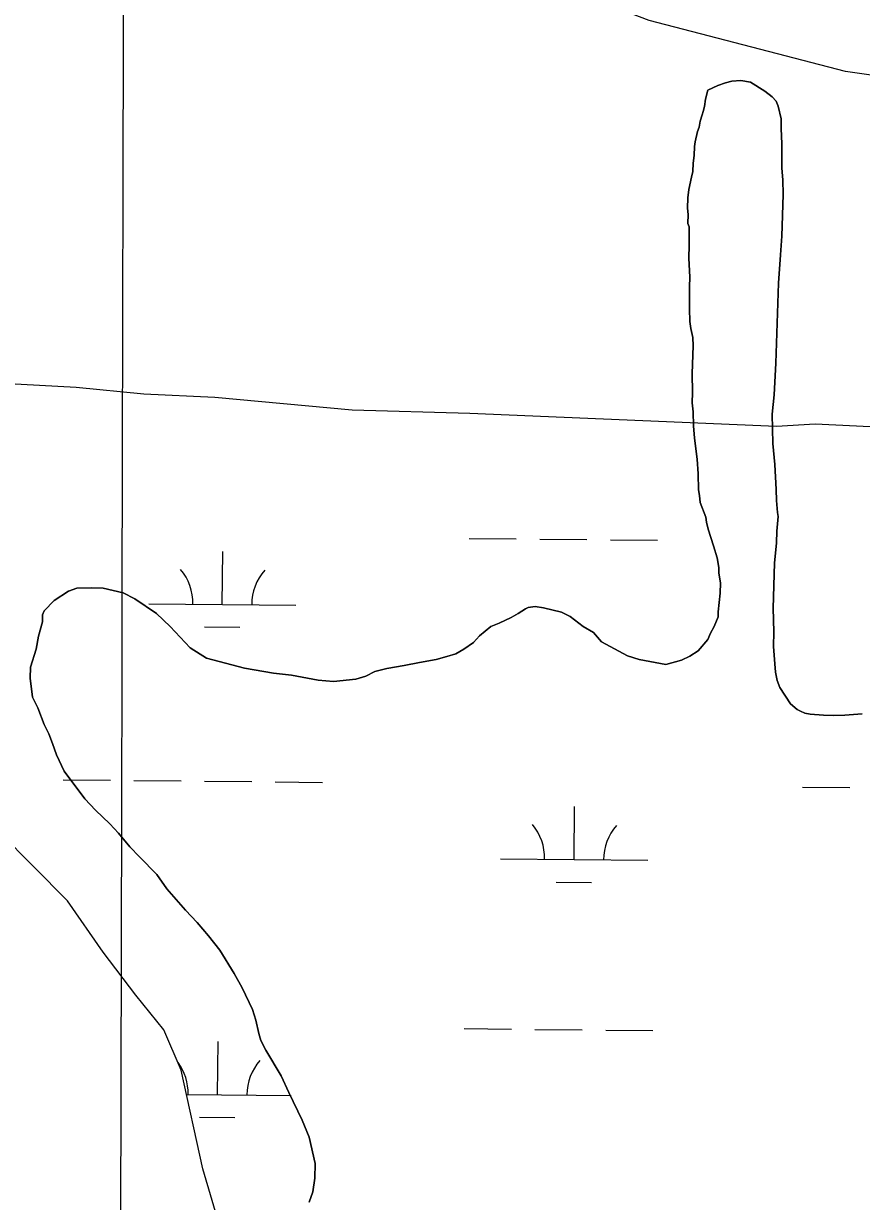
# Model space of a CAD drawing. Extents: x 3192986 to 3230865, y 867483 to 892886.
# Drawn here: x 3202375 to 3202944, y 885217 to 886016 of the extents above; entities that cross this region are included whole.
import ezdxf

# ---------------------------------------------------------------- set-up
doc = ezdxf.new("R2010")
doc.units = 0
for name, color, linetype in [('V-GRID-MAJR', 7, 'Continuous'), ('V-SITE-VEGE', 7, 'Continuous'), ('V-TOPO-SHOR', 7, 'Continuous'), ('V-WETL-SWMP', 7, 'Continuous')]:
    doc.layers.add(name, color=color, linetype=linetype)

msp = doc.modelspace()

# ---------------------------------------------------------------- linework, layer by layer
at = {"layer": 'V-GRID-MAJR'}
msp.add_spline([(3202414.568, 872910.993), (3202427.791, 878971.704), (3202441.018, 885034.36), (3202454.245, 891097.061), (3202454.249, 891098.96)], degree=3, dxfattribs=at)
at = {"layer": 'V-SITE-VEGE'}
for points in [[(3202887.656000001, 885960.1109999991), (3202886.346000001, 885963.4519999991), (3202883.605000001, 885966.363999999), (3202878.543000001, 885970.2919999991), (3202868.829000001, 885976.243999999), (3202862.265000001, 885977.385999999), (3202856.129000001, 885977.1059999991), (3202851.849000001, 885975.8239999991), (3202846.612000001, 885974.0989999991), (3202839.918000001, 885971.0049999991), (3202838.316000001, 885964.927999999), (3202837.687000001, 885959.7649999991), (3202836.645000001, 885956.496999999), (3202836.100000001, 885954.155999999), (3202834.558000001, 885949.9639999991), (3202833.956000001, 885945.7409999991), (3202832.9280000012, 885942.942999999), (3202831.297000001, 885935.9249999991), (3202830.724000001, 885932.643999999), (3202830.538000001, 885926.5219999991), (3202829.907000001, 885921.356999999), (3202829.733000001, 885915.7069999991), (3202828.674000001, 885911.9689999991), (3202827.001000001, 885903.5369999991), (3202826.358000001, 885897.900999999), (3202826.139000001, 885890.839999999), (3202826.481000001, 885886.5859999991), (3202826.290000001, 885880.464999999), (3202827.1610000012, 885878.082999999), (3202827.253000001, 885865.8259999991), (3202826.978000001, 885856.8799999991), (3202827.529000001, 885844.136999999), (3202827.326000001, 885837.5449999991), (3202827.509000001, 885828.113999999), (3202827.335000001, 885822.462999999), (3202827.544000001, 885813.971999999), (3202828.3400000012, 885809.234999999), (3202829.565000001, 885803.0709999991), (3202829.862000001, 885797.405999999), (3202829.280000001, 885778.572999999), (3202829.360000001, 885765.8439999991), (3202829.143000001, 885758.7829999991), (3202829.897000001, 885752.628999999), (3202830.079000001, 885743.199999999), (3202830.759000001, 885734.6939999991), (3202832.6780000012, 885720.496999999), (3202833.317000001, 885710.5789999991), (3202833.452000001, 885699.736999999), (3202834.279000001, 885695.939999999), (3202834.605000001, 885691.216999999), (3202838.537000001, 885681.197999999), (3202838.908000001, 885677.888999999), (3202840.176000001, 885673.1349999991), (3202843.594000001, 885661.719999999), (3202846.172000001, 885653.6279999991), (3202847.385000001, 885646.9929999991), (3202847.268000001, 885643.2259999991), (3202848.476000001, 885636.5909999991), (3202848.259000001, 885629.5269999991), (3202846.926000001, 885616.8439999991), (3202846.823000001, 885613.5489999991), (3202844.267000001, 885607.0279999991), (3202841.7690000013, 885602.390999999), (3202839.754000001, 885598.2109999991), (3202833.386000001, 885590.395999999), (3202827.619000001, 885586.8039999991), (3202821.883000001, 885584.1519999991), (3202811.424000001, 885581.1739999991), (3202793.145000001, 885584.5659999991), (3202785.213000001, 885587.1669999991), (3202767.597000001, 885596.662999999), (3202762.134000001, 885602.9589999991), (3202755.188000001, 885606.9419999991), (3202746.445000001, 885613.810999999), (3202740.4110000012, 885616.8239999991), (3202728.240000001, 885619.555999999), (3202722.620000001, 885620.6699999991), (3202717.881000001, 885619.8729999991), (3202715.971000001, 885618.9899999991)], [(3202847.268000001, 885643.2259999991), (3202847.385000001, 885646.9929999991), (3202846.172000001, 885653.6279999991), (3202843.594000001, 885661.719999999), (3202840.176000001, 885673.1349999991), (3202838.908000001, 885677.888999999), (3202838.537000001, 885681.197999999), (3202834.605000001, 885691.216999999), (3202834.279000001, 885695.939999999), (3202833.452000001, 885699.736999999), (3202833.317000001, 885710.5789999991), (3202832.6780000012, 885720.496999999), (3202830.759000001, 885734.6939999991), (3202830.079000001, 885743.199999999), (3202829.897000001, 885752.628999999), (3202829.143000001, 885758.7829999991), (3202829.360000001, 885765.8439999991), (3202829.280000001, 885778.572999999), (3202829.862000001, 885797.405999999), (3202829.565000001, 885803.0709999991), (3202828.3400000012, 885809.234999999), (3202827.544000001, 885813.971999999), (3202827.335000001, 885822.462999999), (3202827.509000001, 885828.113999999), (3202827.326000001, 885837.5449999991), (3202827.529000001, 885844.136999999), (3202826.978000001, 885856.8799999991), (3202827.253000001, 885865.8259999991), (3202827.1610000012, 885878.082999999), (3202826.290000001, 885880.464999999), (3202826.481000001, 885886.5859999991), (3202826.139000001, 885890.839999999), (3202826.358000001, 885897.900999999), (3202827.001000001, 885903.5369999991), (3202828.674000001, 885911.9689999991), (3202829.733000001, 885915.7069999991), (3202829.907000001, 885921.356999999), (3202830.538000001, 885926.5219999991), (3202830.724000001, 885932.643999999), (3202831.297000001, 885935.9249999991), (3202832.9280000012, 885942.942999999), (3202833.956000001, 885945.7409999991), (3202834.558000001, 885949.9639999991), (3202836.100000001, 885954.155999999), (3202836.645000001, 885956.496999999), (3202837.687000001, 885959.7649999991), (3202838.316000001, 885964.927999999), (3202839.918000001, 885971.0049999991), (3202846.612000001, 885974.0989999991), (3202851.849000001, 885975.8239999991), (3202856.129000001, 885977.1059999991), (3202862.265000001, 885977.385999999), (3202868.829000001, 885976.243999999), (3202878.543000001, 885970.2919999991), (3202883.605000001, 885966.363999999), (3202886.346000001, 885963.4519999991), (3202887.656000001, 885960.1109999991), (3202889.7490000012, 885951.564999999), (3202889.547000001, 885944.974999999), (3202890.169000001, 885934.582999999), (3202889.995000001, 885928.934999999), (3202890.132000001, 885918.0889999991), (3202890.829000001, 885910.055999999), (3202890.995000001, 885900.153999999), (3202890.1240000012, 885871.9019999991), (3202889.262000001, 885859.2019999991), (3202887.726000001, 885839.9269999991), (3202886.059000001, 885785.7799999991), (3202884.922000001, 885764.133999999), (3202883.575000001, 885750.979999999), (3202883.909000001, 885731.1739999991), (3202885.3570000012, 885716.9909999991), (3202886.247000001, 885699.9949999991), (3202886.487000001, 885692.447999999), (3202887.181000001, 885684.415999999), (3202887.564000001, 885681.574999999), (3202886.790000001, 885671.7019999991), (3202886.542000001, 885663.6959999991), (3202885.180000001, 885650.0709999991)], [(3202944.716000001, 885547.8509999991), (3202932.903000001, 885546.7999999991), (3202924.885000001, 885546.5769999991), (3202918.292000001, 885546.7799999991), (3202909.359000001, 885547.5249999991), (3202905.6070000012, 885548.1129999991), (3202902.826000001, 885549.609999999), (3202900.501000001, 885550.623999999), (3202895.908000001, 885554.537999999), (3202888.707000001, 885565.5989999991), (3202886.970000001, 885570.368999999), (3202885.733000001, 885576.059999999), (3202885.432000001, 885581.724999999), (3202884.384000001, 885593.5399999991), (3202884.687000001, 885603.427999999), (3202884.238000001, 885619.4659999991), (3202885.180000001, 885650.0709999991), (3202886.542000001, 885663.6959999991), (3202886.790000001, 885671.7019999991), (3202887.564000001, 885681.574999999), (3202887.181000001, 885684.415999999), (3202886.487000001, 885692.447999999), (3202886.247000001, 885699.9949999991), (3202885.3570000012, 885716.9909999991), (3202883.909000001, 885731.1739999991), (3202883.575000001, 885750.979999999), (3202884.922000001, 885764.133999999), (3202886.059000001, 885785.7799999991), (3202887.726000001, 885839.9269999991), (3202889.262000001, 885859.2019999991), (3202890.1240000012, 885871.9019999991), (3202890.995000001, 885900.153999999), (3202890.829000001, 885910.055999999), (3202890.132000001, 885918.0889999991), (3202889.995000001, 885928.934999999), (3202890.169000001, 885934.582999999), (3202889.547000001, 885944.974999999), (3202889.7490000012, 885951.564999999), (3202887.656000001, 885960.1109999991)], [(3202885.180000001, 885650.0709999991), (3202884.238000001, 885619.4659999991), (3202884.687000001, 885603.427999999), (3202884.384000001, 885593.5399999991), (3202885.432000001, 885581.724999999), (3202885.733000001, 885576.059999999), (3202886.970000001, 885570.368999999), (3202888.707000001, 885565.5989999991), (3202895.908000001, 885554.537999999), (3202900.501000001, 885550.623999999), (3202902.826000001, 885549.609999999), (3202905.6070000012, 885548.1129999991), (3202909.359000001, 885547.5249999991), (3202918.292000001, 885546.7799999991), (3202924.885000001, 885546.5769999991), (3202932.903000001, 885546.7999999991), (3202944.716000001, 885547.8509999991)], [(3202569.254000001, 885216.2999999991), (3202571.824000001, 885223.2919999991), (3202573.057000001, 885232.6799999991), (3202573.360000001, 885242.567999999), (3202569.203000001, 885260.604999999), (3202564.371000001, 885272.064999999), (3202555.520000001, 885290.7189999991), (3202550.218000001, 885302.192999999), (3202539.908000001, 885319.476999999), (3202536.345000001, 885326.185999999), (3202535.079000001, 885330.9389999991), (3202532.998000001, 885339.9569999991), (3202530.862000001, 885347.091999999), (3202523.778000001, 885361.9189999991), (3202518.416000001, 885371.5099999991), (3202508.537000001, 885387.3679999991), (3202500.822000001, 885397.0299999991), (3202493.093000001, 885406.2239999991), (3202485.335000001, 885414.474999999), (3202472.586000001, 885429.0059999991), (3202465.813000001, 885438.640999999), (3202453.933000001, 885450.787999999), (3202447.543000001, 885457.582999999), (3202439.814000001, 885466.7769999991), (3202433.881000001, 885473.086999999), (3202424.270000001, 885482.337999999), (3202416.969000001, 885490.101999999), (3202402.936000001, 885508.9139999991), (3202397.619000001, 885519.917999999), (3202395.026000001, 885527.5389999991), (3202392.405000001, 885534.2179999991), (3202389.296000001, 885540.4409999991), (3202384.936000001, 885551.885999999), (3202381.387000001, 885559.0659999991), (3202379.8940000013, 885571.834999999), (3202380.123000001, 885579.3699999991), (3202383.799000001, 885591.5079999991), (3202385.487000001, 885600.412999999), (3202388.147000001, 885610.2289999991), (3202388.291000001, 885614.9369999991), (3202389.319000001, 885617.734999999), (3202396.128000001, 885624.5939999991), (3202405.750000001, 885630.8949999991), (3202411.472000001, 885633.0769999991), (3202421.3740000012, 885633.241999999), (3202429.377000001, 885632.996999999), (3202442.945000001, 885629.7509999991), (3202450.834000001, 885625.736999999), (3202465.613000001, 885615.856999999), (3202474.7690000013, 885607.091999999), (3202488.458000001, 885592.5299999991), (3202499.554000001, 885585.591999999), (3202525.267000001, 885578.672999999), (3202544.954000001, 885575.238999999), (3202557.171000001, 885573.9199999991), (3202575.445000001, 885570.530999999), (3202585.789000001, 885569.741999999), (3202600.914000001, 885571.158999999), (3202607.578000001, 885573.3119999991), (3202613.802000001, 885576.4189999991), (3202621.877000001, 885578.525999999), (3202633.723000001, 885580.518999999), (3202644.153000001, 885582.5539999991), (3202655.526000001, 885584.5589999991), (3202662.6610000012, 885586.697999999), (3202668.8400000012, 885588.390999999), (3202674.122000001, 885591.528999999), (3202680.858000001, 885596.033999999), (3202684.7690000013, 885600.6279999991), (3202692.507000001, 885606.984999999), (3202698.229000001, 885609.165999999), (3202706.363000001, 885613.1579999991), (3202711.160000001, 885615.8389999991), (3202715.971000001, 885618.9899999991), (3202717.881000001, 885619.8729999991), (3202722.620000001, 885620.6699999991), (3202728.240000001, 885619.555999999), (3202740.4110000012, 885616.8239999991), (3202746.445000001, 885613.810999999), (3202755.188000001, 885606.9419999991), (3202762.134000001, 885602.9589999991), (3202767.597000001, 885596.662999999), (3202785.213000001, 885587.1669999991), (3202793.145000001, 885584.5659999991), (3202811.424000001, 885581.1739999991), (3202821.883000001, 885584.1519999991), (3202827.619000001, 885586.8039999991), (3202833.386000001, 885590.395999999), (3202839.754000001, 885598.2109999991), (3202841.7690000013, 885602.390999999), (3202844.267000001, 885607.0279999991), (3202846.823000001, 885613.5489999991), (3202846.926000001, 885616.8439999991), (3202848.259000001, 885629.5269999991), (3202848.476000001, 885636.5909999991), (3202847.268000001, 885643.2259999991)], [(3202715.971000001, 885618.9899999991), (3202711.160000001, 885615.8389999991), (3202706.363000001, 885613.1579999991), (3202698.229000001, 885609.165999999), (3202692.507000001, 885606.984999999), (3202684.7690000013, 885600.6279999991), (3202680.858000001, 885596.033999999), (3202674.122000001, 885591.528999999), (3202668.8400000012, 885588.390999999), (3202662.6610000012, 885586.697999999), (3202655.526000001, 885584.5589999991), (3202644.153000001, 885582.5539999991), (3202633.723000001, 885580.518999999), (3202621.877000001, 885578.525999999), (3202613.802000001, 885576.4189999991), (3202607.578000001, 885573.3119999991), (3202600.914000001, 885571.158999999), (3202585.789000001, 885569.741999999), (3202575.445000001, 885570.530999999), (3202557.171000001, 885573.9199999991), (3202544.954000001, 885575.238999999), (3202525.267000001, 885578.672999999), (3202499.554000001, 885585.591999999), (3202488.458000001, 885592.5299999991), (3202474.7690000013, 885607.091999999), (3202465.613000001, 885615.856999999), (3202450.834000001, 885625.736999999), (3202442.945000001, 885629.7509999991), (3202429.377000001, 885632.996999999), (3202421.3740000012, 885633.241999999), (3202411.472000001, 885633.0769999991), (3202405.750000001, 885630.8949999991), (3202396.128000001, 885624.5939999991), (3202389.319000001, 885617.734999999), (3202388.291000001, 885614.9369999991), (3202388.147000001, 885610.2289999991), (3202385.487000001, 885600.412999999), (3202383.799000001, 885591.5079999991), (3202380.123000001, 885579.3699999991), (3202379.8940000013, 885571.834999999), (3202381.387000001, 885559.0659999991), (3202384.936000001, 885551.885999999), (3202389.296000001, 885540.4409999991), (3202392.405000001, 885534.2179999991), (3202395.026000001, 885527.5389999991), (3202397.619000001, 885519.917999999), (3202402.936000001, 885508.9139999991), (3202416.969000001, 885490.101999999), (3202424.270000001, 885482.337999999), (3202433.881000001, 885473.086999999), (3202439.814000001, 885466.7769999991), (3202447.543000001, 885457.582999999), (3202453.933000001, 885450.787999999), (3202465.813000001, 885438.640999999), (3202472.586000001, 885429.0059999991), (3202485.335000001, 885414.474999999), (3202493.093000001, 885406.2239999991), (3202500.822000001, 885397.0299999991), (3202508.537000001, 885387.3679999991), (3202518.416000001, 885371.5099999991), (3202523.778000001, 885361.9189999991), (3202530.862000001, 885347.091999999), (3202532.998000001, 885339.9569999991), (3202535.079000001, 885330.9389999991), (3202536.345000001, 885326.185999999), (3202539.908000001, 885319.476999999), (3202550.218000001, 885302.192999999), (3202555.520000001, 885290.7189999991), (3202564.371000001, 885272.064999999), (3202569.203000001, 885260.604999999), (3202573.360000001, 885242.567999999), (3202573.057000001, 885232.6799999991), (3202571.824000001, 885223.2919999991), (3202569.254000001, 885216.2999999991)]]:
    msp.add_lwpolyline(points, dxfattribs=at)
at = {"layer": 'V-TOPO-SHOR'}
msp.add_lwpolyline([(3203519.5129497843, 886023.736554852), (3203444.2996374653, 886000.0570767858), (3203363.0146307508, 885986.5300833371), (3203264.999961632, 885970.7796785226), (3203264.999961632, 885970.7796785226), (3203152.7355137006, 885962.3290305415), (3203040.610959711, 885968.1981083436), (3202933.3529102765, 885983.5670386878), (3202800.0285554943, 886018.2854089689), (3202664.4807893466, 886069.7334416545), (3202607.4350427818, 886094.1592270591), (3202573.366000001, 886121.030999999)], dxfattribs=at)
at = {"layer": 'V-WETL-SWMP'}
for p, q in [((3202677.7809572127, 885666.7830167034), (3202709.77942993, 885666.4704134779)), ((3202725.7786662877, 885666.3141118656), (3202757.7771390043, 885666.0015086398)), ((3202773.7763753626, 885665.8452070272), (3202805.77484808, 885665.5326038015)), ((3202510.2713635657, 885621.9872555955), (3202510.6230417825, 885657.9855377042)), ((3202460.2737499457, 885622.4756981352), (3202560.2689771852, 885621.4988130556)), ((3202498.1211933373, 885606.6742181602), (3202522.1200478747, 885606.4397657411)), ((3202402.2595086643, 885502.9657283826), (3202434.257981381, 885502.6531251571)), ((3202450.2572177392, 885502.4968235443), (3202482.255690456, 885502.184220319)), ((3202498.2549268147, 885502.0279187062), (3202530.2533995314, 885501.7153154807)), ((3202546.2526358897, 885501.5590138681), (3202578.2511086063, 885501.2464106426)), ((3202904.143553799, 885498.0626640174), (3202936.142026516, 885497.750060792)), ((3202749.0632416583, 885448.8332715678), (3202749.4149198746, 885484.8315536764)), ((3202699.0656280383, 885449.3217141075), (3202799.0608552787, 885448.3448290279)), ((3202736.9130714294, 885433.5202341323), (3202760.911925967, 885433.2857817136)), ((3202674.5311085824, 885334.1238916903), (3202706.5295813, 885333.8112884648)), ((3202722.5288176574, 885333.6549868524), (3202754.5272903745, 885333.3423836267)), ((3202770.5265267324, 885333.1860820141), (3202802.52499945, 885332.8734787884)), ((3202507.0215149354, 885289.3281305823), (3202507.3731931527, 885325.3264126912)), ((3202486.0259925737, 885289.533242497), (3202557.0191285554, 885288.8396880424)), ((3202494.871344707, 885274.015093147), (3202518.8701992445, 885273.7806407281))]:
    msp.add_line(p, q, dxfattribs=at)
for points in [[(3202348.636000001, 885772.895999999), (3202411.123000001, 885769.3879999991), (3202456.937000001, 885764.807999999), (3202505.200000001, 885762.5299999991), (3202598.437000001, 885754.1129999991), (3202678.388000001, 885751.6519999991), (3202886.503000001, 885742.868999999), (3202912.698000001, 885744.439999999), (3202964.127000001, 885742.0639999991), (3203010.612000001, 885733.501999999), (3203087.067000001, 885694.7009999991), (3203109.706000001, 885683.7039999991), (3203151.173000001, 885666.579999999), (3203185.418000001, 885646.5099999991), (3203221.027000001, 885619.2669999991), (3203294.989000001, 885542.778999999), (3203330.172000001, 885527.4339999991), (3203349.4990000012, 885511.783999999), (3203369.994000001, 885482.628999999), (3203395.629000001, 885414.4909999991), (3203396.834000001, 885376.4219999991), (3203393.570000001, 885321.8509999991), (3203385.884000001, 885252.3609999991), (3203277.904000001, 884730.363999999)], [(3202670.039000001, 884347.881999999), (3202651.687000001, 884395.194999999), (3202622.545000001, 884452.3479999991), (3202599.248000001, 884493.474999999), (3202578.619000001, 884544.0269999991), (3202562.544000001, 884588.1009999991), (3202551.694000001, 884621.712999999), (3202546.190000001, 884648.8219999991), (3202530.165000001, 884797.4829999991), (3202520.984000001, 884911.069999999), (3202520.461000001, 884971.3039999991), (3202525.065000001, 885017.910999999), (3202527.026000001, 885055.8829999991), (3202528.111000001, 885116.859999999), (3202520.476000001, 885151.957999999), (3202508.481000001, 885199.866999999), (3202497.009000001, 885239.0449999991), (3202482.433000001, 885306.0499999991), (3202470.596000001, 885333.3539999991), (3202451.513000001, 885356.9199999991), (3202429.434000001, 885386.1229999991), (3202405.151000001, 885420.9419999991), (3202335.979000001, 885490.4199999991)]]:
    msp.add_lwpolyline(points, dxfattribs=at)
for centre, radius, start, end in [((3202455.0357023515, 885623.0016961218), 35.24628790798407, 358.6684571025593, 40.21211543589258), ((3202565.516301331, 885621.922376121), 35.246287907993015, 138.66845411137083, 180.21211244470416), ((3202693.827580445, 885449.8477120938), 35.24628790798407, 358.6684571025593, 40.21211543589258), ((3202804.3081794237, 885448.7683920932), 35.246287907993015, 138.66845411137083, 180.21211244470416), ((3202451.7858537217, 885290.3425711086), 35.24628790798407, 358.6684571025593, 36.26861732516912), ((3202562.2664527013, 885289.263251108), 35.246287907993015, 138.66845411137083, 180.21211244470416)]:
    msp.add_arc(centre, radius, start, end, dxfattribs=at)

doc.saveas('drawing.dxf')
